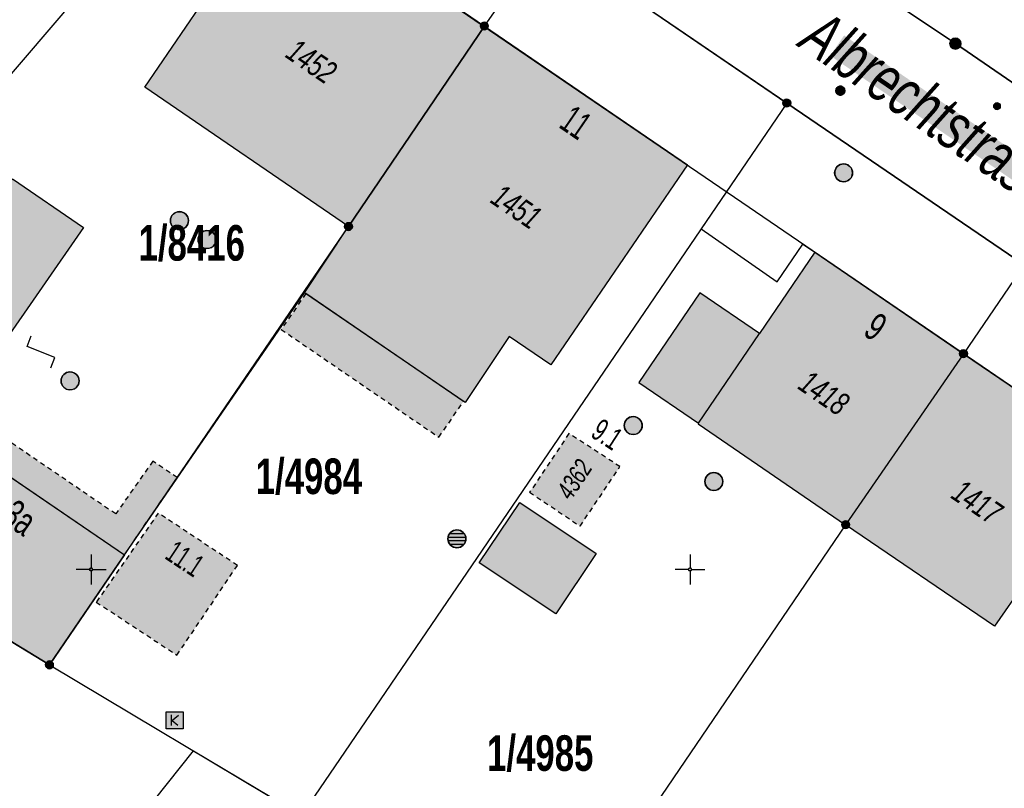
# Model space of a CAD drawing. Header units: metres. Extents: x 2695560 to 2696939, y 1260491 to 1262050.
# Tile 643 of 656: x 2696148 to 2696189, y 1261116 to 1261148. Entities that reach past the tile are written whole.
import ezdxf

# ---------------------------------------------------------------- set-up
doc = ezdxf.new("R2010")
doc.units = ezdxf.units.M
doc.linetypes.add('AUSGEZOGEN', pattern=[0])
doc.linetypes.add('VERDECKT2_S2', pattern=[0.36, 0.2, -0.16])
for name, color, linetype in [('XR$1$AV_Flächen (EO)', 7, 'AUSGEZOGEN'), ('XR$1$AV_Gebäudeflächen (BB)', 7, 'AUSGEZOGEN'), ('XR$1$AV_Gebäudeflächen (EO)', 7, 'AUSGEZOGEN'), ('XR$1$AV_Grenzpunkte', 7, 'AUSGEZOGEN'), ('XR$1$AV_Grundstück-Nr.', 7, 'AUSGEZOGEN'), ('XR$1$AV_Haus-Nr.', 7, 'AUSGEZOGEN'), ('XR$1$AV_Koordinatennetzpunkte', 7, 'AUSGEZOGEN'), ('XR$1$AV_Linien (BB)', 7, 'AUSGEZOGEN'), ('XR$1$AV_Linien (EO)', 7, 'AUSGEZOGEN'), ('XR$1$AV_Strassennamen', 7, 'AUSGEZOGEN'), ('XR$1$AV_Versicherung-Nr.', 7, 'AUSGEZOGEN'), ('XR$1$AW_LK_Schachtdeckel', 24, 'AUSGEZOGEN'), ('XR$1$AW_LK_Zwischenpunkt', 24, 'AUSGEZOGEN'), ('XR$1$EW_LK_Knoten', 1, 'AUSGEZOGEN'), ('XR$1$FM_LK_SW_TRASSEKNOTEN', 94, 'AUSGEZOGEN'), ('XR$1$GA_LK_Absperrarmatur', 32, 'AUSGEZOGEN'), ('XR$1$Liegenschaftsgrenzen', 7, 'AUSGEZOGEN'), ('XR$1$PFAV', 255, 'AUSGEZOGEN'), ('XR$1$PFAW', 255, 'AUSGEZOGEN'), ('XR$1$PFGA', 255, 'AUSGEZOGEN'), ('XR$1$PFWFM', 255, 'AUSGEZOGEN'), ('XR$1$RAEW', 8, 'AUSGEZOGEN'), ('XR$1$RP_Abstandslinie', 7, 'AUSGEZOGEN'), ('XR$1$TV_LK_KNOTEN', 92, 'AUSGEZOGEN')]:
    doc.layers.add(name, color=color, linetype=linetype)
doc.styles.add('ARIAL', font='arial.ttf')

# ---------------------------------------------------------------- blocks, each defined once
blk = doc.blocks.new('BAV15')
at = {"layer": 'XR$1$PFAV', "transparency": 33554687}
blk.add_hatch(color=7, dxfattribs=at).paths.add_polyline_path([(0.5, 0), (0.49, 0.101), (0.459, 0.197), (0.41, 0.286), (0.344, 0.362), (0.264, 0.424), (0.174, 0.469), (0.076, 0.494), (-0.025, 0.499), (-0.125, 0.484), (-0.22, 0.449), (-0.306, 0.395), (-0.379, 0.326), (-0.437, 0.243), (-0.477, 0.15), (-0.497, 0.051), (-0.497, -0.051), (-0.477, -0.15), (-0.437, -0.243), (-0.379, -0.326), (-0.306, -0.395), (-0.22, -0.449), (-0.125, -0.484), (-0.025, -0.499), (0.076, -0.494), (0.174, -0.469), (0.264, -0.424), (0.344, -0.362), (0.41, -0.286), (0.459, -0.197), (0.49, -0.101)])
at = {"color": 7, "transparency": 33554687}
for start, end in [(90, 270), (270, 90)]:
    blk.add_arc((0, 0), 0.5, start, end, dxfattribs=at)
at = {"layer": 'XR$1$PFAV', "transparency": 33554687}
blk.add_circle((0, 0), 0.5, dxfattribs=at)
blk = doc.blocks.new('BAV2041')
at = {"color": 7, "transparency": 33554687}
for p, q in [((0, 0.5), (0, 0.05)), ((-0.05, 0), (-0.5, 0)), ((0.05, 0), (0.5, 0)), ((0, -0.05), (0, -0.5))]:
    blk.add_line(p, q, dxfattribs=at)
blk.add_circle((0, 0), 0.05, dxfattribs=at)
for start, end in [(90, 270), (270, 90)]:
    blk.add_arc((0, 0), 0.05, start, end, dxfattribs=at)
blk = doc.blocks.new('BAW2093')
at = {"transparency": 33554687}
blk.add_lwpolyline([(-0.375, -0.5), (0, -0.5), (0, 0.5), (0.375, 0.5)], dxfattribs=at)
blk = doc.blocks.new('BAW2082')
at = {"layer": 'XR$1$PFAW', "transparency": 33554687}
blk.add_hatch(color=7, dxfattribs=at).paths.add_polyline_path([(0.509, -0.003), (0.499, 0.098), (0.469, 0.194), (0.42, 0.283), (0.354, 0.359), (0.274, 0.421), (0.183, 0.466), (0.085, 0.491), (-0.016, 0.496), (-0.116, 0.481), (-0.211, 0.446), (-0.297, 0.392), (-0.37, 0.323), (-0.428, 0.24), (-0.468, 0.147), (-0.488, 0.047), (-0.488, -0.054), (-0.468, -0.153), (-0.428, -0.246), (-0.37, -0.329), (-0.297, -0.398), (-0.211, -0.452), (-0.116, -0.487), (-0.016, -0.502), (0.085, -0.497), (0.183, -0.472), (0.274, -0.427), (0.354, -0.366), (0.42, -0.289), (0.469, -0.2), (0.499, -0.104)])
at = {"transparency": 33554687}
for start, end in [(91.1948, 268.8052), (268.8052, 91.1948)]:
    blk.add_arc((0.01, 0), 0.5, start, end, dxfattribs=at)
at = {"layer": 'XR$1$PFAW', "transparency": 33554687}
blk.add_circle((0.009, -0.003), 0.5, dxfattribs=at)
blk = doc.blocks.new('BGA965')
at = {"layer": 'XR$1$PFGA', "transparency": 33554687}
blk.add_hatch(color=7, dxfattribs=at).paths.add_polyline_path([(0.5, 0), (0.49, 0.1), (0.46, 0.2), (0.41, 0.29), (0.34, 0.36), (0.26, 0.42), (0.17, 0.47), (0.08, 0.49), (-0.03, 0.5), (-0.13, 0.48), (-0.22, 0.45), (-0.31, 0.4), (-0.38, 0.33), (-0.44, 0.24), (-0.48, 0.15), (-0.5, 0.05), (-0.5, -0.05), (-0.48, -0.15), (-0.44, -0.24), (-0.38, -0.33), (-0.31, -0.4), (-0.22, -0.45), (-0.13, -0.48), (-0.03, -0.5), (0.08, -0.49), (0.17, -0.47), (0.26, -0.42), (0.34, -0.36), (0.41, -0.29), (0.46, -0.2), (0.49, -0.1)])
at = {"color": 32, "transparency": 33554687}
blk.add_line((0, 0.5), (0, -0.5), dxfattribs=at)
for start, end in [(90, 270), (270, 90)]:
    blk.add_arc((0, 0), 0.5, start, end, dxfattribs=at)
at = {"layer": 'XR$1$PFGA', "transparency": 33554687}
blk.add_circle((0, 0), 0.5, dxfattribs=at)
blk = doc.blocks.new('BEW957')
at = {"layer": 'XR$1$RAEW', "transparency": 33554687}
blk.add_hatch(color=1, dxfattribs=at).paths.add_polyline_path([(-0.5, 0), (-0.5, -0.05), (-0.49, -0.1), (-0.48, -0.15), (-0.46, -0.2), (-0.44, -0.24), (-0.41, -0.29), (-0.38, -0.33), (-0.34, -0.36), (-0.31, -0.4), (-0.26, -0.42), (-0.22, -0.45), (-0.17, -0.47), (-0.13, -0.48), (-0.08, -0.49), (-0.03, -0.5), (0.03, -0.5), (0.08, -0.49), (0.13, -0.48), (0.17, -0.47), (0.22, -0.45), (0.26, -0.42), (0.31, -0.4), (0.34, -0.36), (0.38, -0.33), (0.41, -0.29), (0.44, -0.24), (0.46, -0.2), (0.48, -0.15), (0.49, -0.1), (0.5, -0.05), (0.5, 0), (0.5, 0.05), (0.49, 0.1), (0.48, 0.15), (0.46, 0.2), (0.44, 0.24), (0.41, 0.29), (0.38, 0.33), (0.34, 0.36), (0.31, 0.4), (0.26, 0.42), (0.22, 0.45), (0.17, 0.47), (0.13, 0.48), (0.08, 0.49), (0.03, 0.5), (-0.03, 0.5), (-0.08, 0.49), (-0.13, 0.48), (-0.17, 0.47), (-0.22, 0.45), (-0.26, 0.42), (-0.31, 0.4), (-0.34, 0.36), (-0.38, 0.33), (-0.41, 0.29), (-0.44, 0.24), (-0.46, 0.2), (-0.48, 0.15), (-0.49, 0.1), (-0.5, 0.05)])
at = {"color": 1, "transparency": 33554687}
for start, end in [(90, 180), (180, 270), (0, 90), (270, 0)]:
    blk.add_arc((0, 0), 0.5, start, end, dxfattribs=at)
at = {"layer": 'XR$1$RAEW', "color": 1, "transparency": 33554687}
blk.add_circle((0, 0), 0.5, dxfattribs=at)
blk = doc.blocks.new('BWFM6')
at = {"layer": 'XR$1$PFWFM', "transparency": 33554687}
blk.add_hatch(color=7, dxfattribs=at).paths.add_polyline_path([(0.5, 0), (0.49, 0.101), (0.459, 0.197), (0.41, 0.286), (0.344, 0.362), (0.264, 0.424), (0.174, 0.469), (0.076, 0.494), (-0.025, 0.499), (-0.125, 0.484), (-0.22, 0.449), (-0.306, 0.395), (-0.379, 0.326), (-0.437, 0.243), (-0.477, 0.15), (-0.497, 0.051), (-0.497, -0.051), (-0.477, -0.15), (-0.437, -0.243), (-0.379, -0.326), (-0.306, -0.395), (-0.22, -0.449), (-0.125, -0.484), (-0.025, -0.499), (0.076, -0.494), (0.174, -0.469), (0.264, -0.424), (0.344, -0.362), (0.41, -0.286), (0.459, -0.197), (0.49, -0.101)])
at = {"color": 94, "transparency": 33554687}
for p, q in [((-0.484, 0.1), (0.486, 0.1)), ((-0.4, 0.3), (0.4, 0.3)), ((-0.487, -0.1), (0.487, -0.1)), ((-0.4, -0.3), (0.4, -0.3))]:
    blk.add_line(p, q, dxfattribs=at)
for start, end in [(90, 270), (270, 90)]:
    blk.add_arc((0, 0), 0.5, start, end, dxfattribs=at)
at = {"layer": 'XR$1$PFWFM', "transparency": 33554687}
blk.add_circle((0, 0, 0.993), 0.5, dxfattribs=at)
blk = doc.blocks.new('BTV1')
at = {"layer": 'XR$1$PFWFM', "transparency": 33554687}
blk.add_hatch(color=7, dxfattribs=at).paths.add_polyline_path([(-0.5, 0.5), (-0.5, -0.5), (0.5, -0.5), (0.5, 0.5)])
at = {"color": 92, "transparency": 33554687}
for p, q in [((-0.219, 0.321), (-0.219, -0.298)), ((-0.208, -0.05), (0.23, 0.31)), ((-0.159, 0.001), (0.192, -0.283))]:
    blk.add_line(p, q, dxfattribs=at)
blk.add_polyline3d([(-0.5, 0.5, 0.993), (0.5, 0.5, 0.993), (0.5, -0.5, 0.993), (-0.5, -0.5, 0.993)], close=True, dxfattribs=at)

msp = doc.modelspace()

# ---------------------------------------------------------------- hatches: boundary and pattern name
at = {"transparency": 33554687}
msp.add_hatch(color=7, dxfattribs=at).paths.add_polyline_path([(2696182.404, 1261147.114), (2696181.825, 1261146.265), (2696190.328, 1261140.464), (2696190.907, 1261141.313)])
at = {"layer": 'XR$1$AV_Gebäudeflächen (BB)', "true_color": 0xd2d2d2, "transparency": 33554687}
for points in [[(2696161.715, 1261139.13), (2696167.385, 1261147.505), (2696158.915, 1261153.323), (2696153.208, 1261144.951)], [(2696167.385, 1261147.505), (2696161.715, 1261139.13), (2696159.88, 1261136.368), (2696166.583, 1261131.782), (2696168.421, 1261134.543), (2696170.163, 1261133.352), (2696175.86, 1261141.706)], [(2696142.815, 1261133.918), (2696138.41, 1261127.42), (2696149.23, 1261120.83), (2696152.364, 1261125.424), (2696144.143, 1261131.032), (2696146.486, 1261134.578), (2696147.197, 1261134.111), (2696150.65, 1261139.097), (2696147.69, 1261141.13), (2696147.583, 1261140.972)], [(2696182.465, 1261126.68), (2696187.385, 1261133.82), (2696181.179, 1261138.055), (2696178.872, 1261134.666), (2696176.384, 1261136.359), (2696173.836, 1261132.616), (2696176.323, 1261130.923), (2696176.306, 1261130.898)], [(2696193.628, 1261129.565), (2696187.385, 1261133.82), (2696182.465, 1261126.68), (2696188.686, 1261122.448)], [(2696167.162, 1261125.089), (2696170.366, 1261122.951), (2696172.053, 1261125.479), (2696168.868, 1261127.604)]]:
    msp.add_hatch(color=254, dxfattribs=at).paths.add_polyline_path(points)
at = {"layer": 'XR$1$AV_Gebäudeflächen (EO)', "true_color": 0xebebeb, "transparency": 33554687}
for points in [[(2696166.517, 1261131.827), (2696159.931, 1261136.333), (2696158.906, 1261134.833), (2696165.487, 1261130.333)], [(2696144.143, 1261131.032), (2696152.364, 1261125.424), (2696154.562, 1261128.645), (2696153.549, 1261129.336), (2696151.996, 1261127.128), (2696145.54, 1261131.532), (2696145.507, 1261131.554), (2696147.197, 1261134.111), (2696146.486, 1261134.578)], [(2696169.275, 1261128.034), (2696171.386, 1261126.621), (2696173.047, 1261129.104), (2696170.916, 1261130.486)], [(2696153.774, 1261127.167), (2696151.188, 1261123.447), (2696154.555, 1261121.232), (2696157.076, 1261124.981)]]:
    msp.add_hatch(color=7, dxfattribs=at).paths.add_polyline_path(points)

# ---------------------------------------------------------------- linework, layer by layer
at = {"layer": 'XR$1$AV_Flächen (EO)', "color": 7, "linetype": 'AUSGEZOGEN', "transparency": 33554687}
for p, q in [((2696166.517, 1261131.827), (2696159.931, 1261136.333)), ((2696144.143, 1261131.032), (2696152.364, 1261125.424))]:
    msp.add_line(p, q, dxfattribs=at)
at = {"layer": 'XR$1$AV_Flächen (EO)', "color": 7, "linetype": 'VERDECKT2_S2', "transparency": 33554687}
for points in [[(2696159.931, 1261136.333), (2696158.906, 1261134.833), (2696165.487, 1261130.333), (2696166.517, 1261131.827)], [(2696152.364, 1261125.424), (2696154.562, 1261128.645), (2696153.549, 1261129.336), (2696151.996, 1261127.128), (2696145.54, 1261131.532), (2696145.507, 1261131.554), (2696147.197, 1261134.111)]]:
    msp.add_lwpolyline(points, dxfattribs=at)
for points in [[(2696169.275, 1261128.034), (2696171.386, 1261126.621), (2696173.047, 1261129.104), (2696170.916, 1261130.486), (2696169.275, 1261128.034)], [(2696153.774, 1261127.167), (2696151.188, 1261123.447), (2696154.555, 1261121.232), (2696157.076, 1261124.981), (2696153.774, 1261127.167)]]:
    msp.add_lwpolyline(points, close=True, dxfattribs=at)
at = {"layer": 'XR$1$AV_Linien (BB)', "color": 7, "linetype": 'AUSGEZOGEN', "transparency": 33554687}
for p, q in [((2696158.915, 1261153.323), (2696167.385, 1261147.505)), ((2696167.385, 1261147.505), (2696161.715, 1261139.13)), ((2696159.88, 1261136.368), (2696161.715, 1261139.13)), ((2696181.179, 1261138.055), (2696187.385, 1261133.82)), ((2696152.364, 1261125.424), (2696159.88, 1261136.368)), ((2696187.385, 1261133.82), (2696182.465, 1261126.68)), ((2696187.385, 1261133.82), (2696193.628, 1261129.565))]:
    msp.add_line(p, q, dxfattribs=at)
for points in [[(2696180.01, 1261144.29), (2696169.94, 1261151.16), (2696162.129, 1261156.524)], [(2696161.715, 1261139.13), (2696153.208, 1261144.951), (2696158.915, 1261153.323)], [(2696193.214, 1261142.539), (2696187.05, 1261146.77), (2696184.09, 1261148.77), (2696181.118, 1261150.782)], [(2696167.385, 1261147.505), (2696175.86, 1261141.706), (2696170.163, 1261133.352), (2696168.421, 1261134.543)], [(2696180.01, 1261144.29), (2696176.435, 1261139.042), (2696179.612, 1261136.824), (2696180.683, 1261138.393), (2696181.179, 1261138.055)], [(2696203.429, 1261128.319), (2696199.78, 1261130.81), (2696189.92, 1261137.53), (2696180.01, 1261144.29)], [(2696142.815, 1261133.918), (2696147.583, 1261140.972), (2696147.69, 1261141.13), (2696150.65, 1261139.097), (2696147.197, 1261134.111), (2696146.486, 1261134.578), (2696144.143, 1261131.032), (2696152.364, 1261125.424)], [(2696181.179, 1261138.055), (2696178.872, 1261134.666), (2696176.384, 1261136.359), (2696173.836, 1261132.616), (2696176.323, 1261130.923), (2696176.306, 1261130.898), (2696182.465, 1261126.68)], [(2696168.421, 1261134.543), (2696166.583, 1261131.782), (2696159.88, 1261136.368)], [(2696193.628, 1261129.565), (2696188.686, 1261122.448), (2696182.465, 1261126.68)], [(2696152.364, 1261125.424), (2696149.23, 1261120.83), (2696138.41, 1261127.42)], [(2696153.71, 1261112.891), (2696152.534, 1261113.822), (2696155.242, 1261117.241), (2696159.75, 1261114.55), (2696163.965, 1261111.991)]]:
    msp.add_lwpolyline(points, dxfattribs=at)
msp.add_lwpolyline([(2696167.162, 1261125.089), (2696168.868, 1261127.604), (2696172.053, 1261125.479), (2696170.366, 1261122.951), (2696167.162, 1261125.089)], close=True, dxfattribs=at)
at = {"layer": 'XR$1$AV_Linien (EO)', "color": 7, "linetype": 'AUSGEZOGEN', "transparency": 33554687}
msp.add_line((2696176.323, 1261130.923), (2696178.872, 1261134.666), dxfattribs=at)
at = {"layer": 'XR$1$Liegenschaftsgrenzen', "color": 7, "linetype": 'AUSGEZOGEN', "transparency": 33554687}
for p, q in [((2696158.93, 1261158.72), (2696145.49, 1261143.01)), ((2696169.94, 1261151.16), (2696180.01, 1261144.29)), ((2696180.01, 1261144.29), (2696159.75, 1261114.55)), ((2696180.01, 1261144.29), (2696189.92, 1261137.53)), ((2696138.41, 1261127.42), (2696149.23, 1261120.83)), ((2696149.23, 1261120.83), (2696159.75, 1261114.55))]:
    msp.add_line(p, q, dxfattribs=at)
for points in [[(2696149.23, 1261120.83), (2696161.715, 1261139.13), (2696167.385, 1261147.505), (2696169.94, 1261151.16)], [(2696184.09, 1261148.77), (2696187.05, 1261146.77), (2696202, 1261136.51)], [(2696189.92, 1261137.53), (2696187.385, 1261133.82), (2696182.465, 1261126.68), (2696169.99, 1261108.33)]]:
    msp.add_lwpolyline(points, dxfattribs=at)
at = {"layer": 'XR$1$RP_Abstandslinie', "color": 7, "linetype": 'AUSGEZOGEN', "transparency": 33554687}
msp.add_lwpolyline([(2696122.02, 1261136.41), (2696096.78, 1261106.97), (2696130.62, 1261080.3), (2696161.25, 1261056.15), (2696198.07, 1261027.13), (2696221.59, 1261061.91), (2696244.08, 1261095.12), (2696211.17, 1261117.59), (2696178.13, 1261140.14), (2696144.73, 1261162.92), (2696122.02, 1261136.41)], close=True, dxfattribs=at)

# ---------------------------------------------------------------- block references
at = {"layer": 'XR$1$AV_Grenzpunkte', "color": 7, "linetype": 'AUSGEZOGEN', "lineweight": -3, "transparency": 33554687}
for p, xscale, yscale in [((2696167.385, 1261147.505), 0.3249999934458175, 0.3249999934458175), ((2696187.05, 1261146.77), 0.4549999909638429, 0.4549999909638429), ((2696180.01, 1261144.29), 0.3249999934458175, 0.3249999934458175), ((2696161.715, 1261139.13), 0.3249999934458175, 0.3249999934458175), ((2696187.385, 1261133.82), 0.3249999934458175, 0.3249999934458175), ((2696182.465, 1261126.68), 0.3249999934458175, 0.3249999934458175), ((2696149.23, 1261120.83), 0.3249999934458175, 0.3249999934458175)]:
    msp.add_blockref('BAV15', p, dxfattribs=dict(at, xscale=xscale, yscale=yscale))
at = {"layer": 'XR$1$AV_Koordinatennetzpunkte', "color": 7, "linetype": 'AUSGEZOGEN', "lineweight": -3, "transparency": 33554687, "xscale": 1.25, "yscale": 1.25}
for p in [(2696150.97, 1261124.81), (2696175.97, 1261124.81)]:
    msp.add_blockref('BAV2041', p, dxfattribs=at)
at = {"layer": 'XR$1$AW_LK_Schachtdeckel', "color": 24, "linetype": 'AUSGEZOGEN', "lineweight": -3, "transparency": 33554687, "xscale": 0.7499999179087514, "yscale": 0.7499999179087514}
for p in [(2696182.376, 1261141.375), (2696154.65, 1261139.379), (2696155.806, 1261138.59), (2696150.087, 1261132.686), (2696173.592, 1261130.821), (2696176.957, 1261128.484)]:
    msp.add_blockref('BAW2082', p, dxfattribs=at)
at = {"layer": 'XR$1$AW_LK_Zwischenpunkt', "color": 24, "linetype": 'AUSGEZOGEN', "lineweight": -3, "transparency": 33554687, "xscale": 1.250000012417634, "yscale": 1.250000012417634, "rotation": 68.20294341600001}
msp.add_blockref('BAW2093', (2696148.88, 1261133.893), dxfattribs=at)
at = {"layer": 'XR$1$EW_LK_Knoten', "color": 1, "linetype": 'AUSGEZOGEN', "lineweight": -3, "transparency": 33554687, "xscale": 0.2749999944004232, "yscale": 0.2749999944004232}
msp.add_blockref('BEW957', (2696188.785, 1261144.162), dxfattribs=at)
at = {"layer": 'XR$1$FM_LK_SW_TRASSEKNOTEN', "color": 94, "linetype": 'AUSGEZOGEN', "lineweight": -3, "transparency": 33554687, "xscale": 0.7499999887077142, "yscale": 0.7499999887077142}
msp.add_blockref('BWFM6', (2696166.239, 1261126.091), dxfattribs=at)
at = {"layer": 'XR$1$GA_LK_Absperrarmatur', "color": 32, "linetype": 'AUSGEZOGEN', "lineweight": -3, "transparency": 33554687, "xscale": 0.3749999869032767, "yscale": 0.3749999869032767, "rotation": 54.83610000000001}
msp.add_blockref('BGA965', (2696182.244, 1261144.805), dxfattribs=at)
at = {"layer": 'XR$1$TV_LK_KNOTEN', "color": 92, "linetype": 'AUSGEZOGEN', "lineweight": -3, "transparency": 33554687, "xscale": 0.7000000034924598, "yscale": 0.7000000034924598}
msp.add_blockref('BTV1', (2696154.459, 1261118.508), dxfattribs=at)

# ---------------------------------------------------------------- texts
at = {"layer": 'XR$1$AV_Grundstück-Nr.', "color": 7, "transparency": 33554687, "char_height": 1.48491, "attachment_point": 5, "style": 'ARIAL'}
for s, insert, width in [('\\A1;{\\fArial|i0|b1;\\H1.484908;\\W0.700000;\\C7;1/8416}\\P', (2696155.17, 1261138.427), 4.97324), ('\\A1;{\\fArial|i0|b1;\\H1.484908;\\W0.700000;\\C7;1/4984}\\P', (2696160.06, 1261128.68), 4.98214), ('\\A1;{\\fArial|i0|b1;\\H1.484908;\\W0.700000;\\C7;1/4985}\\P', (2696169.717, 1261117.12), 4.98214)]:
    msp.add_mtext(s, dxfattribs=dict(at, insert=insert, width=width))
at = {"layer": 'XR$1$AV_Haus-Nr.', "color": 7, "transparency": 33554687, "style": 'ARIAL'}
for s, insert, char_height, width, attachment_point, rotation in [('\\W0.58;11', (2696171.537, 1261143.962), 1.1621, 1.50373, 2, 325.62), ('\\W0.68;9', (2696184.053, 1261135.426), 1.1621, 1.02516, 2, 325.6875), ('\\W0.64;9.1', (2696172.254, 1261130.052), 0.9297, 1.5135, 8, 327.0357), ('\\W0.66;13a', (2696148.07, 1261127.627), 1.1621, 2.24073, 2, 325.7001), ('\\W0.60;11.1', (2696155.144, 1261125.649), 0.92968, 1.93056, 2, 326.502)]:
    msp.add_mtext(s, dxfattribs=dict(at, insert=insert, char_height=char_height, width=width, attachment_point=attachment_point, rotation=rotation))
at = {"layer": 'XR$1$AV_Strassennamen', "color": 7, "transparency": 33554687, "insert": (2696186.361, 1261143.781), "char_height": 1.93684, "width": 13.78613, "attachment_point": 5, "rotation": 325.701, "style": 'ARIAL'}
msp.add_mtext('\\A1;{\\fArial|i1|b0;\\H1.936838;\\W0.700000;\\C7;Albrechtstrasse}\\P', dxfattribs=at)
at = {"layer": 'XR$1$AV_Versicherung-Nr.', "color": 7, "transparency": 33554687, "attachment_point": 5, "style": 'ARIAL'}
for s, insert, char_height, width, rotation in [('\\A1;{\\fArial|i1|b0;\\H0.968418;\\W0.700000;\\C7;1452}\\P', (2696160.172, 1261146.028), 0.96842, 2.45636, 325.6164), ('\\A1;{\\fArial|i1|b0;\\H0.968418;\\W0.700000;\\C7;1451}\\P', (2696168.724, 1261139.959), 0.96842, 2.44855, 325.6308), ('\\A1;{\\fArial|i1|b0;\\H0.968418;\\W0.700000;\\C7;1418}\\P', (2696181.564, 1261132.181), 0.96842, 2.44855, 325.593), ('\\A1;{\\fArial|i1|b0;\\H0.774736;\\W0.700000;\\C7;4362}\\P', (2696171.145, 1261128.572), 0.77474, 1.97166, 56.2077), ('\\A1;{\\fArial|i1|b0;\\H0.968418;\\W0.700000;\\C7;1417}\\P', (2696187.957, 1261127.629), 0.96842, 2.44855, 325.7748)]:
    msp.add_mtext(s, dxfattribs=dict(at, insert=insert, char_height=char_height, width=width, rotation=rotation))

doc.saveas('drawing.dxf')
